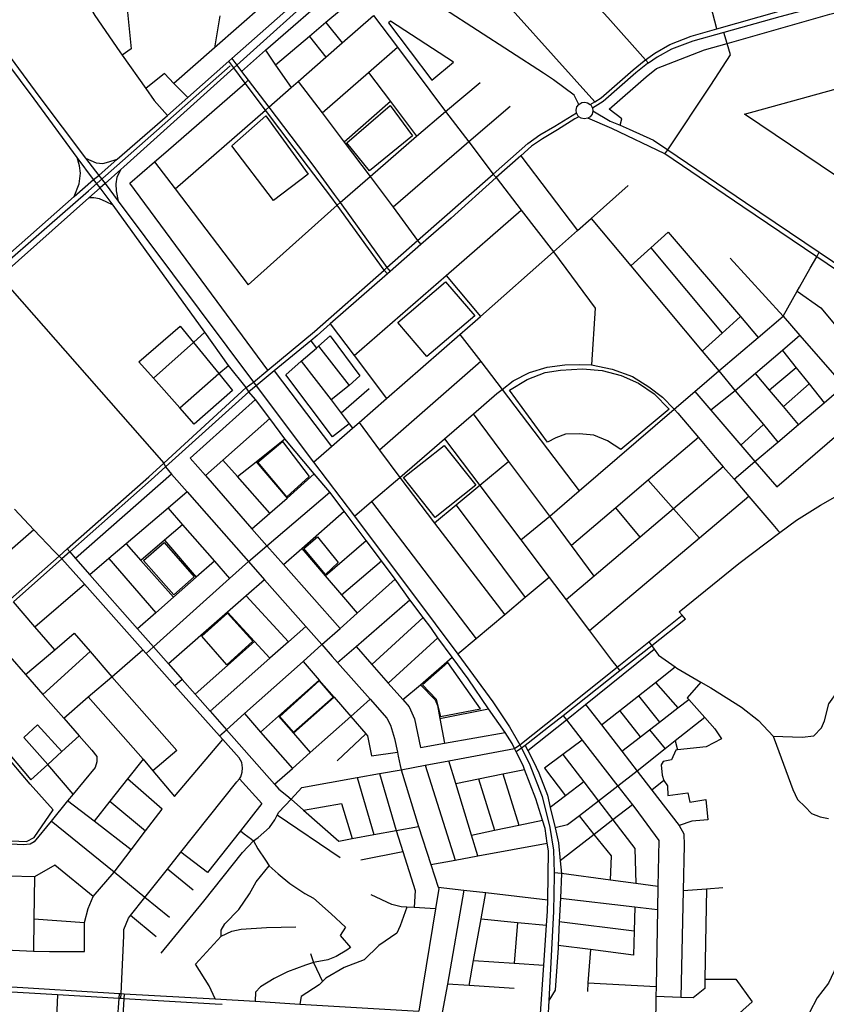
# Model space of a CAD drawing. Header units: millimetres. Extents: x 664923 to 767831, y 3118803 to 3207600.
# Tile 307 of 422: x 730412 to 731955, y 3161646 to 3163531. Entities that reach past the tile are written whole.
import ezdxf

# ---------------------------------------------------------------- set-up
doc = ezdxf.new("R2010")
doc.units = ezdxf.units.MM
for name, color, linetype in [('parks', 8, 'Continuous'), ('railways', 4, 'Continuous'), ('roads_2', 2, 'Continuous'), ('roads_3', 3, 'Continuous')]:
    doc.layers.add(name, color=color, linetype=linetype)

msp = doc.modelspace()

# ---------------------------------------------------------------- linework, layer by layer
at = {"layer": 'parks'}
for points in [[(731117.82, 3163524.82), (731200.75, 3163414.67), (731242.13, 3163449.38), (731121.14, 3163527.64), (731117.82, 3163524.82)], [(731798.9, 3163349.91), (732184.71, 3163456.06), (732208.73, 3163356.14), (732320.49, 3163276.62), (732328.93, 3163193.44), (732235.09, 3163055.72), (731798.9, 3163349.91)], [(731037.92, 3163294.77), (731120.94, 3163366.66), (731163.23, 3163308.54), (731081.35, 3163241.26), (731037.92, 3163294.77)], [(730817.89, 3163289.21), (730882.46, 3163346.69), (730963.89, 3163234.66), (730897.63, 3163184.79), (730817.89, 3163289.21)], [(731135.09, 3162951.34), (731226.72, 3163029.14), (731282.51, 3162964.08), (731190.89, 3162886.29), (731135.09, 3162951.34)], [(731349, 3162821.4), (731382.75, 3162841.93), (731417.41, 3162855.21), (731446.5, 3162859.99), (731488.67, 3162862.35), (731526.34, 3162859.27), (731562.99, 3162849.68), (731596.29, 3162835.07), (731626.25, 3162814.28), (731654.85, 3162785.45), (731561.96, 3162708), (731536.68, 3162724.69), (731510.75, 3162735.63), (731482.67, 3162738.13), (731456.59, 3162737.62), (731437.54, 3162730.37), (731421.58, 3162722.04), (731349, 3162821.4)], [(730867.16, 3162684.04), (730914.95, 3162723.38), (730965.63, 3162656.46), (730923.08, 3162617.49), (730867.16, 3162684.04)], [(731146.1, 3162654.53), (731224.1, 3162715.91), (731284.84, 3162639.5), (731206.85, 3162578.12), (731146.1, 3162654.53)], [(730648.8, 3162495.89), (730688.43, 3162530), (730745.89, 3162464.39), (730706.84, 3162429.81), (730648.8, 3162495.89)], [(730955.74, 3162518.62), (730981.56, 3162541.08), (731021.12, 3162491.71), (730996.63, 3162468.76), (730955.74, 3162518.62)], [(730760.04, 3162350.74), (730809.32, 3162394.81), (730857.64, 3162341.17), (730807.86, 3162296.05), (730760.04, 3162350.74)], [(731182.75, 3162257.47), (731208.75, 3162230.56), (731217.29, 3162197.3), (731293.67, 3162211.6), (731231, 3162300.48), (731182.75, 3162257.47)], [(730909.57, 3162197.23), (730984.9, 3162265.07), (731011.76, 3162234.25), (730935.63, 3162167.45), (730909.57, 3162197.23)], [(730248.4, 3162047.77), (730289.16, 3162003.29), (730289.79, 3161963.45), (730424.84, 3161957.79), (730439.33, 3161965.75), (730475.92, 3162018.79), (730431.53, 3162067.52), (730362.04, 3162149.53), (730248.4, 3162047.77)]]:
    msp.add_lwpolyline(points, close=True, dxfattribs=at)
at = {"layer": 'railways'}
msp.add_lwpolyline([(729515.16, 3162303.88), (729582.67, 3162363.49), (730077.71, 3162796.98), (730463.6, 3163133.33), (730543.53, 3163203.01), (730814.29, 3163442.26)], dxfattribs=at)
at = {"layer": 'roads_2'}
for points in [[(731503.82, 3163368.23), (731512.54, 3163373.61), (731524.26, 3163380.85), (731585.84, 3163434.36), (731606.87, 3163451.95), (731609.44, 3163453.77), (731627.48, 3163466.58), (731655.93, 3163482.94), (731696.95, 3163498.92), (731745.98, 3163512.89), (731865.15, 3163546.83), (731967.61, 3163573.72), (732332.13, 3163669.38), (732354.42, 3163675.24), (732519.09, 3163719.35), (732531.81, 3163722.67)], [(732533.28, 3163714.31), (732520.99, 3163711.19), (732458.67, 3163694.29), (732449.19, 3163691.72), (732357.24, 3163666.8), (731866.42, 3163536.12), (731759.42, 3163506.12), (731700.01, 3163489.45), (731659.48, 3163473.98), (731631.83, 3163459.08), (731614.98, 3163447.61), (731613.36, 3163446.5), (731590.98, 3163428.95), (731528.49, 3163374.32), (731508.15, 3163361.19)], [(731407.8, 3161619.06), (731414.89, 3161721.36), (731420.2, 3161797.87), (731422.01, 3161824.01), (731422.35, 3161846.4), (731423.73, 3161939.83), (731421.52, 3161954.51), (731417.24, 3161982.97), (731412.38, 3161998.8), (731399.78, 3162039.79), (731378.05, 3162095.72), (731375.07, 3162103.39), (731362.12, 3162129.72), (731358.97, 3162136.14), (731354.47, 3162145.28), (731340.75, 3162166.34), (731308.88, 3162211.62), (731269.81, 3162269.38), (731239.16, 3162310.44), (731212.11, 3162347.98), (731198.24, 3162367.25), (731183.78, 3162386.52), (731158.52, 3162420.22), (731130.57, 3162460.11), (731104.17, 3162495.11), (731075.07, 3162533.67), (731032.38, 3162590.26), (731005.01, 3162626.53), (730975.09, 3162661.36), (730919.1, 3162728.78), (730890.2, 3162767.1), (730862.72, 3162803.52), (730849.94, 3162818.44), (730844.89, 3162826.61), (730811.33, 3162869.02), (730765.69, 3162932.43), (730590.71, 3163175.51), (730565.74, 3163208.6), (730552.81, 3163225.04), (730521.86, 3163266.99), (730439.07, 3163379.17), (730283.58, 3163587.61)], [(730294.13, 3163593.96), (730448.25, 3163384.4), (730537.77, 3163265.86), (730562.81, 3163232.71), (730575.07, 3163216.88), (730600.29, 3163183.1), (730859.02, 3162836.9), (730864.56, 3162830.03), (730974.23, 3162684.1), (731052.26, 3162580.27), (731207.16, 3162374.16), (731250.05, 3162316.12), (731317.35, 3162225.02), (731349.25, 3162177.3), (731363.94, 3162152.06), (731368.68, 3162142.9), (731371.95, 3162136.58), (731386.88, 3162107.72), (731411.88, 3162044.15), (731426.42, 3161984.82), (731433.6, 3161941.02), (731434.62, 3161897.68), (731434.73, 3161892.85), (731433.49, 3161824.16), (731424.33, 3161653.71), (731422.43, 3161618.18)], [(731504.48, 3163367.57), (731508.15, 3163361.19), (731508.81, 3163356.14), (731507.17, 3163349.55), (731503.74, 3163344.94), (731499.02, 3163341.87), (731492.14, 3163340.6), (731486.51, 3163341.8), (731481.95, 3163344.65), (731480.84, 3163345.74), (731477.18, 3163352.24), (731476.59, 3163357.33), (731478.15, 3163363.55), (731481.8, 3163368.46), (731487.69, 3163371.86), (731493.34, 3163372.65), (731498.67, 3163371.52), (731503.82, 3163368.23), (731504.48, 3163367.57)], [(731436.1, 3163326.99), (731469.1, 3163347.45)], [(731474.2, 3163340.78), (731441.13, 3163320)], [(731469.1, 3163347.45), (731477.18, 3163352.24)], [(731481.95, 3163344.65), (731474.2, 3163340.78)], [(729789.13, 3161990.22), (729803.09, 3161992.97), (729928.14, 3162023.62), (729954.8, 3162037.64), (729968.91, 3162049.09), (729979.99, 3162058.06), (730041.6, 3162112.28), (730287, 3162328.25), (730338.3, 3162373.4), (730486.88, 3162504.16), (730502.71, 3162518.08), (730658.88, 3162655.55), (730687.77, 3162682.08), (730844.89, 3162826.61), (730859.02, 3162836.9), (730886.81, 3162859.98), (730975.75, 3162933.82), (731109.38, 3163051.49), (731114.55, 3163056.04), (731173.33, 3163107.8), (731317.82, 3163235.03), (731384.26, 3163293.52), (731407.26, 3163310.36), (731436.1, 3163326.99)], [(731441.13, 3163320), (731412.01, 3163302.31), (731390.92, 3163288.46), (731370.65, 3163270.27), (731323.88, 3163228.33), (731237.41, 3163150.78), (731179.65, 3163100.27), (731120.52, 3163048.55), (731115.39, 3163044.07), (731005.86, 3162948.28), (730980.97, 3162926.52), (730968.56, 3162916.23), (730898.97, 3162858.55), (730864.56, 3162830.03), (730849.94, 3162818.44), (730690.44, 3162674.76), (730663.39, 3162650.08), (730507.72, 3162512.19), (730492.36, 3162498.59), (730399.86, 3162416.66)], [(730515.6, 3163192.15), (730525.42, 3163216.2), (730528.02, 3163237.02), (730525.89, 3163250.59), (730521.86, 3163266.99)], [(730504.9, 3160109.29), (730505.61, 3160121.26), (730524.4, 3160439.25), (730530.35, 3160540.06), (730557.54, 3160901.89), (730562.54, 3160999.16), (730562.87, 3161006.23), (730570.11, 3161157.88), (730570.67, 3161169.77), (730574.55, 3161230.46), (730578.95, 3161299.37), (730585.62, 3161403.8), (730587.03, 3161425.9), (730590.43, 3161479.15), (730599.04, 3161613.86), (730601.83, 3161657.55), (730602.42, 3161666.99)], [(730611.88, 3161666.43), (730611.28, 3161656.99), (730608.66, 3161613.29), (730600.59, 3161478.55), (730597.4, 3161425.27), (730581.15, 3161153.76), (730572.29, 3161005.66), (730572, 3160998.58), (730566.25, 3160900.94), (730541.24, 3160534.15), (730535.73, 3160438.77), (730517.38, 3160120.74), (730516.69, 3160108.77)]]:
    msp.add_lwpolyline(points, dxfattribs=at)
at = {"layer": 'roads_3'}
for points in [[(731265.21, 3163838.06), (731291.96, 3163808.19), (731302.47, 3163796.46), (731374.84, 3163715.67), (731493.86, 3163582.8), (731537.12, 3163534.52), (731609.44, 3163453.77), (731614.98, 3163447.61)], [(730380.03, 3163823.64), (730456.27, 3163719.95), (730473.44, 3163696.74), (730479.12, 3163682.43), (730484.58, 3163668.7), (730526.53, 3163588.64), (730555.63, 3163538.8), (730603.24, 3163468.82), (730607.69, 3163462.55), (730653.18, 3163398.61), (730669.11, 3163376.2), (730694.56, 3163347.05)], [(731745.98, 3163512.89), (731738.16, 3163542.56), (731727.82, 3163581.81), (731716.66, 3163624.1), (731704.62, 3163669.79), (731696, 3163702.54)], [(731481.8, 3163368.46), (731472.93, 3163386.13), (731433.29, 3163415.77), (731414.41, 3163427.97), (731224.63, 3163550.57), (731204.64, 3163563.68), (731108.3, 3163626.85), (731063.31, 3163656.36), (731052.38, 3163663.53)], [(731560.61, 3163328.53), (731564.25, 3163340.81), (731539.84, 3163359.08), (731610.75, 3163420.96), (731630.43, 3163437.42), (731722.25, 3163473.1), (731765.73, 3163485.05), (731962.29, 3163541.39), (732172.45, 3163594.17), (732380.8, 3163650.92), (732452.27, 3163671.06), (732461.9, 3163673.77)], [(730971, 3163640.46), (730784.47, 3163476.82), (730706.71, 3163408.61), (730733.21, 3163381.36)], [(731280.88, 3163631.75), (731512.54, 3163373.61)], [(729613.14, 3162409.69), (729625.37, 3162413.91), (729633.78, 3162418.64), (729642.38, 3162425.44), (729679.67, 3162459.59), (729893.08, 3162647.89), (730128.1, 3162855.26), (730161.17, 3162883.94), (730173.91, 3162894.98), (730210.37, 3162926.61), (730360.48, 3163055.01), (730515.6, 3163192.15), (730552.81, 3163225.04), (730562.81, 3163232.71), (730598.47, 3163263.65), (730694.56, 3163347.05), (730733.21, 3163381.36), (730811.86, 3163451.14), (730817.7, 3163456.32), (730991.16, 3163610.24)], [(730998.75, 3163598.24), (730827.11, 3163443.56), (730821.4, 3163438.4), (730610.96, 3163248.76), (730605.47, 3163243.9), (730575.07, 3163216.88), (730565.74, 3163208.6), (730544.25, 3163189.51), (730374.17, 3163038.4), (730236.9, 3162919), (730196.59, 3162883.94), (730188.96, 3162877.3), (730176.23, 3162866.24), (730126.44, 3162822.93), (730037.38, 3162746.65), (729689.1, 3162448.37), (729651.07, 3162416.24), (729641.13, 3162407.36), (729636.46, 3162399.26), (729632.45, 3162387.67)], [(730836.18, 3163431.66), (730882.3, 3163472.13), (731021.54, 3163594.31), (731026.28, 3163598.01)], [(731053.55, 3163572.64), (730997.51, 3163525.09), (730966.33, 3163498.64), (730901.12, 3163443.31)], [(730616.57, 3163557.85), (730625.26, 3163474.87), (730607.69, 3163462.55)], [(730709.35, 3163206.92), (730882.28, 3163357.51), (730888.24, 3163363.37), (730931.06, 3163400.8), (730944.48, 3163412.53), (730997.31, 3163458.73), (731028.77, 3163486.24), (731088.97, 3163538.88), (731134.64, 3163477.81), (731226.45, 3163354.98), (731271, 3163296.51), (731317.82, 3163235.03), (731323.88, 3163228.33), (731371.56, 3163166.35), (731433.21, 3163086.24), (731513.05, 3162978.52), (731506, 3162869.92)], [(730794.4, 3163538.18), (730784.47, 3163476.82)], [(730997.51, 3163525.09), (731028.77, 3163486.24)], [(730966.33, 3163498.64), (730997.31, 3163458.73)], [(731646.7, 3163273.8), (731651.86, 3163281.58), (731734.14, 3163405.53), (731772.24, 3163463.31), (731765.73, 3163485.05), (731759.42, 3163506.12)], [(730882.3, 3163472.13), (730901.12, 3163443.31), (730931.06, 3163400.8)], [(730990.37, 3163352.11), (731079.28, 3163429.57), (731134.64, 3163477.81)], [(731115.39, 3163044.07), (731109.38, 3163051.49), (731019.36, 3163175.75), (731007.36, 3163192.31), (730964.24, 3163248.64), (730882.28, 3163357.51), (730843.26, 3163409.36), (730821.4, 3163438.4), (730811.86, 3163451.14)], [(730817.7, 3163456.32), (730827.11, 3163443.56), (730836.18, 3163431.66), (730848.78, 3163415.13), (730888.24, 3163363.37), (730972.77, 3163252.47), (731013.79, 3163196.16), (731024.83, 3163180.8), (731114.55, 3163056.04), (731120.52, 3163048.55)], [(730886.81, 3162859.98), (730622.28, 3163217.55), (730669.93, 3163258.76), (730691.15, 3163277.13), (730843.26, 3163409.36), (730848.78, 3163415.13)], [(730706.71, 3163408.61), (730689.03, 3163427.5), (730653.18, 3163398.61)], [(731079.28, 3163429.57), (731121.14, 3163374.04), (731171.37, 3163307.39)], [(730669.93, 3163258.76), (730709.35, 3163206.92), (730849.2, 3163023), (731019.36, 3163175.75), (731024.83, 3163180.8), (731082.6, 3163230.71), (731171.37, 3163307.39), (731226.45, 3163354.98), (731293.14, 3163410.58)], [(730944.48, 3163412.53), (730990.37, 3163352.11), (731032.98, 3163296.02), (731082.6, 3163230.71), (731126.14, 3163171.72), (731173.33, 3163107.8), (731179.65, 3163100.27)], [(731121.14, 3163374.04), (731032.98, 3163296.02)], [(731350.48, 3163364.36), (731271, 3163296.51), (731126.14, 3163171.72)], [(732708.18, 3162517.64), (732562.68, 3162530.87), (732521.84, 3162533.7), (732509.03, 3162539.75), (732495.1, 3162552.88), (732412.45, 3162666.26), (732404.1, 3162679.49), (732393.22, 3162714.1), (732331.19, 3162806.25), (732320.13, 3162820.39), (732168.16, 3162921.63), (732159.4, 3162927.46), (732032.22, 3163012.18), (731937.06, 3163076.58), (731795.76, 3163172.2), (731646.7, 3163273.8), (731545.22, 3163322.44), (731499.02, 3163341.87)], [(731508.81, 3163356.14), (731541.92, 3163336.37), (731560.61, 3163328.53), (731578.13, 3163321.18), (731624.41, 3163300.23), (731651.86, 3163281.58), (731800.59, 3163180.53), (731941.9, 3163085.52), (732016.49, 3163035.38), (732164.4, 3162934.87), (732173.04, 3162928.99), (732324.34, 3162826.18), (732335.51, 3162811.79), (732398.23, 3162722.37), (732411.19, 3162685.81), (732426.09, 3162661.48), (732502.44, 3162556.91), (732516.22, 3162545.83), (732554.79, 3162540.47), (732706.79, 3162526.71)], [(730537.77, 3163265.86), (730557.78, 3163256.53), (730570.79, 3163255.4), (730582.57, 3163258.39), (730598.47, 3163263.65)], [(731370.65, 3163270.27), (731479.38, 3163127.12)], [(730605.47, 3163243.9), (730597.75, 3163229.4), (730595.91, 3163216.67), (730596.41, 3163203.29), (730600.29, 3163183.1)], [(730974.23, 3162684.1), (731008.24, 3162713.74), (731048.52, 3162748.85), (731061.11, 3162759.82), (731113.66, 3162805.62), (731254.04, 3162927.99), (731283.26, 3162953.46), (731293.35, 3162962.39), (731433.21, 3163086.24), (731479.38, 3163127.12), (731505.32, 3163150.1), (731576.55, 3163213.17)], [(730590.71, 3163175.51), (730577.11, 3163181.93), (730564.47, 3163187.67), (730553.54, 3163189.77), (730544.25, 3163189.51)], [(731051.66, 3162887.67), (731227.63, 3163040.96), (731371.56, 3163166.35)], [(731505.32, 3163150.1), (731581.27, 3163059.49), (731717.93, 3162896.47), (731749.91, 3162858.31), (731781.33, 3162820.49), (731835.08, 3162755.79), (731862.82, 3162722.41)], [(731581.27, 3163059.49), (731619.46, 3163093.91), (731653.11, 3163124.24)], [(731653.11, 3163124.24), (731791.07, 3162962.54), (731825.26, 3162922.46)], [(731619.46, 3163093.91), (731755.88, 3162930.76)], [(731771.68, 3163074.33), (731873.12, 3162963.19), (731905.11, 3162926.5), (731989.31, 3162829.94), (732030.41, 3162782.81), (732051.88, 3162758.18), (732092.16, 3162710.78)], [(731924.55, 3163054.9), (731937.06, 3163076.58), (731941.9, 3163085.52)], [(730360.48, 3163055.01), (730374.17, 3163038.4), (730687.77, 3162682.08), (730690.44, 3162674.76)], [(731904.35, 3163018.87), (731924.55, 3163054.9)], [(731227.63, 3163040.96), (731293.35, 3162962.39)], [(731370.77, 3162535.18), (731426.17, 3162580.25), (731482.73, 3162628.97), (731664.08, 3162785.26), (731703.95, 3162819.21), (731749.91, 3162858.31), (731825.26, 3162922.46), (731873.12, 3162963.19), (731899.88, 3163010.9), (731904.35, 3163018.87)], [(731899.88, 3163010.9), (731944.81, 3162979.37), (732075.58, 3162822.75)], [(731791.07, 3162962.54), (731755.88, 3162930.76), (731717.93, 3162896.47)], [(730719.06, 3162944.17), (730744.35, 3162912.96), (730792.66, 3162853.37), (730818.85, 3162821.04), (730745.85, 3162756.79), (730718.3, 3162787.64), (730667.75, 3162844.27), (730639.74, 3162875.64), (730719.06, 3162944.17)], [(731005.86, 3162948.28), (731051.66, 3162887.67), (731113.66, 3162805.62)], [(730667.75, 3162844.27), (730744.35, 3162912.96), (730765.69, 3162932.43)], [(731042.31, 3162757.15), (731010.43, 3162732.28), (730921.25, 3162850.8), (730950.32, 3162877.04), (730979.54, 3162902.09), (730983.5, 3162905.49), (731006.14, 3162925.5), (731062.8, 3162849.29), (731042.07, 3162830.76), (731008.07, 3162802.87)], [(731254.04, 3162927.99), (731294.05, 3162876.16), (731334.96, 3162823.14), (731482.73, 3162628.97)], [(731905.11, 3162926.5), (731871.31, 3162897.56), (731819.7, 3162853.36), (731781.33, 3162820.49), (731734.59, 3162783.43)], [(730968.56, 3162916.23), (730979.54, 3162902.09)], [(730983.5, 3162905.49), (731042.07, 3162830.76)], [(731871.31, 3162897.56), (731897.54, 3162864.66), (731922.38, 3162833.54), (731951.12, 3162797.49)], [(730718.3, 3162787.64), (730792.66, 3162853.37), (730811.33, 3162869.02)], [(730950.32, 3162877.04), (731008.07, 3162802.87), (731026.95, 3162777.66), (731042.31, 3162757.15), (731048.52, 3162748.85)], [(731052.26, 3162580.27), (731085.09, 3162608.33), (731138.97, 3162654.36), (731196.24, 3162703.29), (731224.97, 3162728.34), (731280.1, 3162776.42), (731324.71, 3162815.31), (731334.96, 3162823.14), (731356.26, 3162839.4), (731387.39, 3162855.65), (731421.19, 3162865.51), (731454.91, 3162869.89), (731483.58, 3162870.65), (731506, 3162869.92), (731545.85, 3162861.92), (731584.45, 3162847.82), (731615.69, 3162828.29), (731642.21, 3162808.49), (731664.08, 3162785.26), (731671.12, 3162777.79), (731710.68, 3162731.09), (731742.96, 3162692.99), (731758.38, 3162675.02), (731778.91, 3162651.09), (731806.97, 3162618.39), (731852.91, 3162564.85)], [(731294.05, 3162876.16), (731100.39, 3162706.62)], [(730898.97, 3162858.55), (731008.24, 3162713.74)], [(731703.95, 3162819.21), (731734.59, 3162783.43), (731792.01, 3162716.38), (731818.84, 3162685.03), (731861.04, 3162636.45), (732030.41, 3162782.81), (732075.58, 3162822.75), (732112.78, 3162855.62)], [(731902.56, 3162756.2), (731873.66, 3162790.09), (731846.72, 3162821.68), (731819.7, 3162853.36)], [(731897.54, 3162864.66), (731846.72, 3162821.68)], [(731778.91, 3162651.09), (731818.84, 3162685.03), (731862.82, 3162722.41), (731902.56, 3162756.2), (731951.12, 3162797.49), (731989.31, 3162829.94)], [(731922.38, 3162833.54), (731873.66, 3162790.09)], [(731080.58, 3162823.88), (731026.95, 3162777.66)], [(730862.72, 3162803.52), (730738.08, 3162691.79), (730767.09, 3162658.48), (730856.2, 3162556.14), (730884.52, 3162523.61), (730916.33, 3162487.85), (731024.93, 3162365.8)], [(731511.38, 3162465.82), (731467.94, 3162524.16), (731426.17, 3162580.25), (731348.09, 3162685.11), (731280.1, 3162776.42)], [(730767.09, 3162658.48), (730800.72, 3162687.79), (730890.2, 3162767.1)], [(731061.11, 3162759.82), (731100.39, 3162706.62), (731138.97, 3162654.36), (731205.59, 3162567.34), (731339.97, 3162391.85)], [(731835.08, 3162755.79), (731792.01, 3162716.38)], [(731685.96, 3162383.27), (731679.68, 3162390.73), (731674.13, 3162397.71), (731787.76, 3162490.13), (731866.27, 3162549.29), (731898.15, 3162572.72), (731944.25, 3162601.24), (732103.49, 3162692.01), (732125.46, 3162704.54), (732196.42, 3162743.03)], [(730828.49, 3162656.36), (730864.24, 3162684.59), (730919.1, 3162728.78)], [(731224.97, 3162728.34), (731292.26, 3162638.97), (731370.77, 3162535.18), (731424.94, 3162463.42), (731457.55, 3162420.21), (731502.33, 3162360.9), (731534.86, 3162317.8)], [(731710.68, 3162731.09), (731614.68, 3162649.25), (731552.87, 3162596.55), (731467.94, 3162524.16)], [(730890.47, 3162586.25), (730828.49, 3162656.36), (730800.72, 3162687.79)], [(730864.24, 3162684.59), (730923.44, 3162615.22)], [(731348.09, 3162685.11), (731292.26, 3162638.97), (731247.25, 3162601.77), (731205.59, 3162567.34)], [(730702.37, 3162661.09), (730518.7, 3162499.71)], [(730690.44, 3162674.76), (730702.37, 3162661.09), (730732.14, 3162626.99), (730768.91, 3162584.91), (730849.48, 3162493.69), (730880.43, 3162458.65), (730959.25, 3162369.42), (730989.99, 3162334.61), (731009.8, 3162312.19), (731020.14, 3162300.55), (731082.59, 3162230.26), (731114.6, 3162194.24), (731121.46, 3162180.75), (731129.24, 3162155), (731134.58, 3162129.15), (731136.16, 3162121.5)], [(730856.2, 3162556.14), (730890.47, 3162586.25), (730923.44, 3162615.22), (730975.09, 3162661.36)], [(731758.38, 3162675.02), (731663.02, 3162594.24), (731599.31, 3162540.28), (731511.38, 3162465.82), (731457.55, 3162420.21)], [(731712.62, 3162538.63), (731663.02, 3162594.24), (731614.68, 3162649.25)], [(730732.14, 3162626.99), (730695.5, 3162595.77), (730615.35, 3162527.47), (730582.56, 3162499.54), (730546.16, 3162468.53)], [(730653.88, 3162317.45), (730667.55, 3162330.68), (730813.33, 3162461.29), (730849.48, 3162493.69), (730884.52, 3162523.61), (731005.01, 3162626.53)], [(731085.09, 3162608.33), (731285.11, 3162345.67)], [(731806.97, 3162618.39), (731712.62, 3162538.63), (731502.33, 3162360.9)], [(730492.36, 3162498.59), (730486.88, 3162504.16), (730477.46, 3162513.82), (730439.01, 3162554.47), (730401.98, 3162593.63)], [(730695.5, 3162595.77), (730723.43, 3162563.88), (730784.38, 3162494.34), (730813.33, 3162461.29)], [(730916.33, 3162487.85), (730951.45, 3162518.84), (731032.38, 3162590.26)], [(731247.25, 3162601.77), (731378.8, 3162424.57)], [(731599.31, 3162540.28), (731552.87, 3162596.55)], [(731852.91, 3162564.85), (731862.85, 3162553.27)], [(730439.01, 3162554.47), (730357.09, 3162483.7), (730236.44, 3162379.47), (730109.33, 3162269.68), (730072.34, 3162309.35)], [(730723.43, 3162563.88), (730688.77, 3162534.41), (730643.49, 3162495.93)], [(731862.85, 3162553.27), (731866.27, 3162549.29)], [(730615.35, 3162527.47), (730643.49, 3162495.93), (730706.21, 3162425.58)], [(730688.77, 3162534.41), (730749.5, 3162463.66)], [(730996.47, 3162466.38), (731075.07, 3162533.67)], [(730502.71, 3162518.08), (730507.72, 3162512.19), (730518.7, 3162499.71), (730546.16, 3162468.53), (730637.34, 3162365), (730667.55, 3162330.68), (730696.38, 3162297.94), (730722.85, 3162267.88), (730747.68, 3162239.69), (730776.35, 3162207.13), (730807.52, 3162171.73), (730899.47, 3162067.34), (730907.67, 3162058.02)], [(730951.45, 3162518.84), (730996.47, 3162466.38), (731027.83, 3162429.82), (731057.68, 3162395.04)], [(730605.43, 3161657.34), (730605.6, 3161666.79), (730610.77, 3161777.33), (730610.93, 3161789.34), (730620.05, 3161811.4), (730623.78, 3161816.09), (730651.47, 3161850.97), (730694.41, 3161905.04), (730720.25, 3161937.58), (730827, 3162072.02), (730832.1, 3162078.09), (730835.11, 3162081.67), (730837.44, 3162090.47), (730838.28, 3162098.98), (730836.57, 3162109.21), (730831.88, 3162117.86), (730800.7, 3162152.82), (730794.16, 3162160.14), (730708.67, 3162255.85), (730653.88, 3162317.45), (730647.59, 3162324.51), (730535.4, 3162450.33), (730492.36, 3162498.59)], [(730582.56, 3162499.54), (730672.21, 3162395.68)], [(730784.38, 3162494.34), (730749.5, 3162463.66), (730706.21, 3162425.58), (730672.21, 3162395.68), (730637.34, 3162365)], [(731027.83, 3162429.82), (731104.17, 3162495.11)], [(730880.43, 3162458.65), (730845.29, 3162427.97), (730809.37, 3162396.61), (730696.38, 3162297.94)], [(730794.16, 3162160.14), (730807.52, 3162171.73), (730842.04, 3162202.56), (730954.09, 3162302.57), (730989.99, 3162334.61), (731024.93, 3162365.8), (731057.68, 3162395.04), (731130.57, 3162460.11)], [(731424.94, 3162463.42), (731378.8, 3162424.57), (731339.97, 3162391.85), (731285.11, 3162345.67), (731250.05, 3162316.12)], [(730440.7, 3162369.01), (730535.4, 3162450.33)], [(730478.62, 3162324.76), (730440.7, 3162369.01), (730399.86, 3162416.66)], [(730845.29, 3162427.97), (730926, 3162339.9)], [(731020.14, 3162300.55), (731055.34, 3162330.82), (731158.52, 3162420.22)], [(730809.37, 3162396.61), (730861.12, 3162340.55), (730890.66, 3162308.56)], [(731085.52, 3162296.78), (731183.78, 3162386.52)], [(731358.97, 3162136.14), (731368.68, 3162142.9), (731418.49, 3162182.48), (731554.91, 3162291.24), (731616.07, 3162340.01), (731679.68, 3162390.73)], [(731685.96, 3162383.27), (731621.5, 3162332.48), (731560.36, 3162284.3), (731451.7, 3162198.68), (731423.52, 3162176.47), (731384.81, 3162145.89), (731378.99, 3162141.67), (731371.95, 3162136.58), (731362.12, 3162129.72)], [(730959.25, 3162369.42), (730926, 3162339.9), (730890.66, 3162308.56), (730776.35, 3162207.13)], [(730422.76, 3162277.29), (730478.62, 3162324.76), (730516.18, 3162356.68)], [(730516.18, 3162356.68), (730546.54, 3162321.43), (730588, 3162273.3), (730712.55, 3162132.09), (730666.36, 3162093.32)], [(730861.12, 3162340.55), (730747.68, 3162239.69)], [(731117.16, 3162261.08), (731212.11, 3162347.98)], [(731616.07, 3162340.01), (731621.5, 3162332.48), (731626.2, 3162325.86), (731634.25, 3162314.54), (731666.23, 3162291.98), (731669.18, 3162289.9), (731715.15, 3162263.09), (731734.56, 3162251.76), (731793.32, 3162214.92), (731825.43, 3162189.27), (731853.85, 3162159.33), (731860.42, 3162142.28), (731891.54, 3162057.29), (731900.22, 3162038.32), (731914.84, 3162024.35), (731927.17, 3162011.82), (731943.52, 3162005.01), (731959.81, 3162001.95)], [(730546.54, 3162321.43), (730456.15, 3162239.26)], [(730495.82, 3162194.07), (730542.94, 3162234.57), (730588, 3162273.3), (730647.59, 3162324.51)], [(731055.34, 3162330.82), (731085.52, 3162296.78), (731117.16, 3162261.08), (731145.23, 3162229.41), (731157.28, 3162215.81), (731167.32, 3162192.36), (731178.63, 3162138.04), (731224.94, 3162146.27), (731340.75, 3162166.34)], [(731384.21, 3162131.8), (731458, 3162190.52), (731494.81, 3162220.21), (731615.76, 3162317.79), (731626.2, 3162325.86)], [(730392.49, 3162311.75), (730422.76, 3162277.29), (730456.15, 3162239.26), (730495.82, 3162194.07), (730525.35, 3162160.44), (730549.77, 3162132.62), (730559.57, 3162120.31), (730559.51, 3162110.3), (730555.95, 3162099.73), (730514.04, 3162048.69), (730503.44, 3162035.76), (730471.71, 3161997.12), (730439.12, 3161957.43), (730431.42, 3161952.52), (730418.12, 3161951.52), (730347.49, 3161955.42)], [(730954.09, 3162302.57), (730985.09, 3162266.9), (731013.71, 3162233.99), (731045.58, 3162197.32), (731074.22, 3162163.77), (731077.14, 3162160.35), (731085.13, 3162121.68), (731134.58, 3162129.15)], [(731145.23, 3162229.41), (731178.51, 3162258.03), (731239.16, 3162310.44)], [(731534.86, 3162317.8), (731544.51, 3162305.02)], [(731544.51, 3162305.02), (731554.91, 3162291.24), (731560.36, 3162284.3)], [(731525.21, 3162180.89), (731560.13, 3162208.4), (731595.88, 3162236.56), (731628.54, 3162262.3), (731666.23, 3162291.98)], [(730722.85, 3162267.88), (730708.67, 3162255.85)], [(730872.85, 3162167.43), (730907.04, 3162197.73), (730985.09, 3162266.9)], [(731178.51, 3162258.03), (731206.88, 3162229.27), (731211.07, 3162217.86), (731215.8, 3162193.42), (731224.94, 3162146.27)], [(731715.15, 3162263.09), (731689.31, 3162232.95), (731692.31, 3162229.58), (731723.08, 3162195.03), (731742.33, 3162173.43), (731754.77, 3162154.47), (731725.53, 3162138.9), (731670.76, 3162133.27), (731667.77, 3162132.95), (731659.1, 3162114.19), (731643.03, 3162111.13), (731639.53, 3162104.93), (731641.5, 3162085), (731644.62, 3162074.74), (731621.74, 3162056.01)], [(731628.54, 3162262.3), (731671.33, 3162213.44)], [(731853.85, 3162159.33), (731909.4, 3162157.68), (731931.66, 3162159.92), (731946.43, 3162175.2), (731952.18, 3162189.12), (731960.58, 3162221.68), (731977.59, 3162245.4), (731984.73, 3162250.94), (731995.59, 3162249.96), (732028.51, 3162232.01), (732060.83, 3162213.46), (732068.34, 3162209.5)], [(730298.79, 3162231.1), (730362.27, 3162159.78), (730433.1, 3162075.81), (730465.21, 3162105.27), (730492.25, 3162130.07), (730525.35, 3162160.44)], [(730542.94, 3162234.57), (730647.85, 3162115.5), (730666.36, 3162093.32), (730707.69, 3162043.85), (730800.7, 3162152.82)], [(730899.47, 3162067.34), (730933.82, 3162097.9), (730967.75, 3162128.08), (731045.58, 3162197.32), (731082.59, 3162230.26)], [(730935.54, 3162165.03), (731013.71, 3162233.99)], [(731563.94, 3162130.77), (731599.8, 3162158.37), (731617.14, 3162171.72), (731635.93, 3162186.18), (731671.33, 3162213.44), (731692.31, 3162229.58)], [(731595.88, 3162236.56), (731635.93, 3162186.18)], [(731215.8, 3162193.42), (731308.88, 3162211.62)], [(731494.81, 3162220.21), (731525.21, 3162180.89), (731563.94, 3162130.77), (731593.3, 3162092.8), (731621.74, 3162056.01), (731673.98, 3161988.44), (731682.71, 3161972.87), (731683.39, 3161950.77), (731681.45, 3161864.45), (731676.83, 3161659.54)], [(731599.8, 3162158.37), (731560.13, 3162208.4)], [(730842.04, 3162202.56), (730872.85, 3162167.43), (730933.82, 3162097.9)], [(730907.04, 3162197.73), (730935.54, 3162165.03), (730967.75, 3162128.08)], [(731723.08, 3162195.03), (731666.38, 3162150.37), (731647.29, 3162135.32), (731593.3, 3162092.8), (731556.52, 3162064.01), (731519.34, 3162035.33), (731483.19, 3162007.33), (731460.44, 3161989.71), (731436.23, 3161983.83)], [(731451.7, 3162198.68), (731458, 3162190.52), (731488.22, 3162151.71), (731556.52, 3162064.01), (731584.41, 3162028.18), (731589.04, 3162022.24), (731634.65, 3161959.81), (731633.09, 3161871.78), (731632.31, 3161827.69), (731629.69, 3161680.19), (731629.35, 3161661.39), (731628.34, 3161604.27)], [(730514.04, 3162048.69), (730465.21, 3162105.27), (730419.54, 3162157.09), (730445.97, 3162180.86), (730492.25, 3162130.07)], [(731617.14, 3162171.72), (731647.29, 3162135.32)], [(731018.97, 3162112.23), (731074.22, 3162163.77)], [(731488.22, 3162151.71), (731451.42, 3162124.31), (731416.33, 3162098.17), (731456.22, 3162045.24)], [(731666.38, 3162150.37), (731670.76, 3162133.27)], [(730682.3, 3161744.43), (730764.26, 3161843.6), (730838.08, 3161936.94), (730859.26, 3161959.28), (730867.95, 3161965.28), (730889.77, 3161984.68), (730899.8, 3161999.26), (730904.49, 3162008.27), (730907.36, 3162013.78), (730931.07, 3162038.64), (730951.83, 3162061.47), (731057.49, 3162080.21), (731100.41, 3162087.83), (731142.06, 3162095.22), (731187.63, 3162103.81), (731232.91, 3162112.35), (731358.97, 3162136.14)], [(731378.99, 3162141.67), (731384.21, 3162131.8), (731395.27, 3162110.88), (731405.46, 3162089.4), (731421.74, 3162046.53), (731427.17, 3162023.03), (731436.23, 3161983.83), (731442.84, 3161955.29), (731446.3, 3161921.22), (731448.83, 3161896.39), (731446.58, 3161849.74), (731444.39, 3161804.27), (731442.21, 3161759), (731441.98, 3161754.22), (731436.82, 3161673.5), (731424.33, 3161653.71)], [(730647.85, 3162115.5), (730617.86, 3162077.57), (730584.34, 3162035.17), (730554.07, 3161996.87)], [(731136.16, 3162121.5), (731139.57, 3162103.48)], [(731451.42, 3162124.31), (731491.31, 3162072.06), (731519.34, 3162035.33), (731546.95, 3161999.16), (731589.15, 3161944.35), (731590.63, 3161877.45)], [(731139.57, 3162103.48), (731142.06, 3162095.22), (731174.86, 3161986.55), (731198.59, 3161913.94), (731212.72, 3161870.72), (731213.65, 3161867.85), (731207.27, 3161828.86), (731183.66, 3161684.95), (731175.52, 3161633.11)], [(731187.63, 3162103.81), (731245.4, 3161922.45)], [(731288.43, 3161930.29), (731276.31, 3161970.04), (731246.16, 3162068.91), (731232.91, 3162112.35)], [(731246.16, 3162068.91), (731289.6, 3162077.74), (731336.48, 3162087.27), (731378.05, 3162095.72)], [(730684.28, 3162019.97), (730617.86, 3162077.57)], [(730832.1, 3162078.09), (730875.33, 3162030.8), (730834.11, 3161978.34), (730771.39, 3161898.55), (730720.25, 3161937.58)], [(731057.49, 3162080.21), (731089.7, 3161971.04)], [(731100.41, 3162087.83), (731132.2, 3161978.78), (731144.98, 3161938.6), (731168.74, 3161863.92), (731166.73, 3161831.69)], [(731289.6, 3162077.74), (731320.16, 3161979.3)], [(731336.48, 3162087.27), (731366.78, 3161989.16)], [(730907.67, 3162058.02), (730922.97, 3162045.7)], [(731491.31, 3162072.06), (731456.22, 3162045.24), (731427.17, 3162023.03)], [(731644.62, 3162074.74), (731651.37, 3162064.45), (731652.22, 3162045.76), (731690.7, 3162051.31), (731693.95, 3162033.15), (731725.2, 3162038.08), (731728.86, 3161999.29), (731698.04, 3161996.76), (731673.98, 3161988.44)], [(730922.97, 3162045.7), (730931.07, 3162038.64), (730954.83, 3162017.96), (731022.69, 3161958.83), (731047.78, 3161963.41), (731089.7, 3161971.04), (731132.2, 3161978.78), (731174.86, 3161986.55)], [(730625.18, 3161942.23), (730554.07, 3161996.87), (730503.44, 3162035.76)], [(730535.6, 3161747.27), (730535.69, 3161802.75), (730542.62, 3161829.84), (730551.99, 3161852.68), (730592.17, 3161899.19), (730625.18, 3161942.23), (730652.43, 3161978.39), (730684.28, 3162019.97)], [(730584.34, 3162035.17), (730652.43, 3161978.39)], [(730954.83, 3162017.96), (731027.45, 3162030.8), (731047.78, 3161963.41)], [(731584.41, 3162028.18), (731546.95, 3161999.16), (731511.2, 3161971.48), (731446.3, 3161921.22)], [(731024.82, 3161926.65), (730904.49, 3162008.27)], [(731542.61, 3161883.86), (731544.04, 3161930.25), (731511.2, 3161971.48), (731483.19, 3162007.33)], [(730698.1, 3161812.77), (730651.47, 3161850.97), (730592.17, 3161899.19), (730471.71, 3161997.12)], [(731276.31, 3161970.04), (731320.16, 3161979.3), (731366.78, 3161989.16), (731412.38, 3161998.8)], [(730834.11, 3161978.34), (730841.55, 3161972.55)], [(730841.55, 3161972.55), (730855.28, 3161962.29)], [(730855.28, 3161962.29), (730859.26, 3161959.28), (730867.51, 3161943.89), (730882.32, 3161921.98), (730889.32, 3161911.57)], [(731198.59, 3161913.94), (731245.4, 3161922.45), (731288.43, 3161930.29), (731421.52, 3161954.51)], [(731064.54, 3161922.98), (731144.98, 3161938.6)], [(732090.92, 3161938.52), (732008.28, 3161832.26), (731992.61, 3161804.68), (731988.7, 3161768.52), (731975.76, 3161720.67), (731959.83, 3161686.96), (731938.01, 3161658.88), (731923.12, 3161630.94), (731873.16, 3161507.84)], [(730551.99, 3161852.68), (730478.95, 3161912.57), (730440.11, 3161890.33), (730390.69, 3161891.81), (730345.28, 3161893.18)], [(730797.53, 3161776.71), (730797.3, 3161788.2), (730803.99, 3161800.16), (730830.87, 3161827.96), (730851.74, 3161857.61), (730864.5, 3161880.53), (730889.32, 3161911.57)], [(730889.32, 3161911.57), (730906.06, 3161895.75), (730928.41, 3161877.52), (730957.52, 3161858.41), (730973.93, 3161849.32), (731007.51, 3161819.19), (731035.08, 3161793.76), (731025.08, 3161778.31), (731045.09, 3161755.06), (731038.06, 3161749.66), (731017.15, 3161737.95), (731001.43, 3161731.59), (730976.95, 3161727.17), (730973.77, 3161726.11), (730958.58, 3161721.02), (730924.21, 3161708.26), (730898.83, 3161695.67), (730872.46, 3161679.9), (730863.15, 3161669.73), (730862.14, 3161652.14)], [(730440.11, 3161890.33), (730439.01, 3161809.8), (730438.16, 3161748.34)], [(730743.5, 3161864.59), (730694.41, 3161905.04)], [(731633.09, 3161871.78), (731590.63, 3161877.45), (731542.61, 3161883.86), (731448.83, 3161896.39), (731434.62, 3161897.68)], [(731212.72, 3161870.72), (731261.92, 3161865.01), (731303.62, 3161860.17), (731422.35, 3161846.4)], [(731681.45, 3161864.45), (731726.14, 3161867.6), (731757.47, 3161869.82)], [(731207.27, 3161828.86), (731166.73, 3161831.69), (731152.41, 3161832.43), (731141.82, 3161832.97), (731124.2, 3161837.25), (731084.1, 3161855.59)], [(731261.92, 3161865.01), (731230.19, 3161685.07), (731220.54, 3161630.37)], [(731272.03, 3161682.25), (731280.49, 3161729.95), (731294.66, 3161809.7), (731303.62, 3161860.17)], [(731446.58, 3161849.74), (731588.75, 3161832.86), (731632.31, 3161827.69)], [(731726.14, 3161867.6), (731723.02, 3161694.44), (731722.7, 3161676.71), (731700.39, 3161658.52), (731676.83, 3161659.54), (731629.35, 3161661.39)], [(731152.41, 3161832.43), (731139.9, 3161796.28), (731133.56, 3161782.68), (731098.71, 3161758.68), (731070.84, 3161731.5), (731032.82, 3161716.96), (730997.56, 3161696.23), (730991.09, 3161689.87), (730984.93, 3161683.82), (730950.35, 3161661.46), (730948.08, 3161646.91)], [(731588.75, 3161832.86), (731587.5, 3161786.08), (731586.28, 3161740.42), (731503.88, 3161751.05), (731442.21, 3161759)], [(730672.95, 3161775.28), (730623.78, 3161816.09)], [(730439.01, 3161809.8), (730535.69, 3161802.75)], [(730786.01, 3161656.76), (730774.3, 3161681.63), (730748.38, 3161723.17), (730797.53, 3161776.71), (730817.48, 3161786.63), (730835.57, 3161789.94), (730884.06, 3161793.2), (730940.17, 3161794.63)], [(731294.66, 3161809.7), (731364.28, 3161803.15), (731420.2, 3161797.87)], [(731364.28, 3161803.15), (731358.09, 3161725)], [(731587.5, 3161786.08), (731444.39, 3161804.27)], [(729886.72, 3161755.22), (729917.2, 3161762.86), (729963.83, 3161768.07), (730013.66, 3161770.22), (730092.21, 3161769.31), (730137.7, 3161766.76), (730173.2, 3161764.76), (730215.55, 3161762.22), (730273.07, 3161758.78), (730340.31, 3161752.92), (730356.06, 3161751.56), (730384.79, 3161750.43), (730438.16, 3161748.34), (730468.85, 3161747.13), (730535.6, 3161747.27)], [(730968.17, 3161743.29), (730973.77, 3161726.11), (730991.09, 3161689.87)], [(731503.88, 3161751.05), (731499.32, 3161687.55), (731498.13, 3161671.12)], [(731280.49, 3161729.95), (731358.09, 3161725), (731414.89, 3161721.36)], [(729589.8, 3161612.02), (729760, 3161652.4), (729810.1, 3161664.36), (729859.19, 3161675.33), (729876.88, 3161679.28), (729923.88, 3161689.78), (729954.37, 3161694.61), (729984.03, 3161697.55), (730016.95, 3161698.77), (730089.29, 3161708.04), (730119.02, 3161711.85), (730150.78, 3161715.91), (730239.42, 3161710.96), (730270.1, 3161704.31), (730285.12, 3161701.04), (730376.36, 3161681.26), (730602.42, 3161666.99), (730605.6, 3161666.79), (730611.88, 3161666.43), (730786.01, 3161656.76), (730862.14, 3161652.14), (730948.08, 3161646.91), (731175.52, 3161633.11)], [(730799.34, 3161645.82), (730786.04, 3161646.62), (730611.28, 3161656.99), (730605.43, 3161657.34), (730601.83, 3161657.55), (730484.15, 3161664.54), (730363.32, 3161671.71), (730243.53, 3161678.84), (730191.38, 3161682.15), (730172.33, 3161683.07), (730113.45, 3161686.54), (730083.79, 3161688.28), (730017.59, 3161688.81), (729984.91, 3161686.52), (729958.29, 3161683.99), (729928.43, 3161678.83), (729879.91, 3161667.55), (729869.87, 3161665.21), (729862.42, 3161663.48), (729813.32, 3161652.07), (729763, 3161640.11)], [(731358.04, 3161676.44), (731272.03, 3161682.25), (731230.19, 3161685.07)], [(731499.32, 3161687.55), (731629.69, 3161680.19)], [(731723.02, 3161694.44), (731782.17, 3161694.19), (731813.41, 3161651.15), (731759.84, 3161603.54), (731757.19, 3161591.49), (731753.92, 3161579.31)], [(730484.15, 3161664.54), (730481.78, 3161620.7), (730477.97, 3161550.08), (730474.52, 3161486.09), (730470.27, 3161410.6), (730464.39, 3161305.75), (730460.57, 3161237.7), (730456.5, 3161165.22)]]:
    msp.add_lwpolyline(points, dxfattribs=at)

doc.saveas('drawing.dxf')
